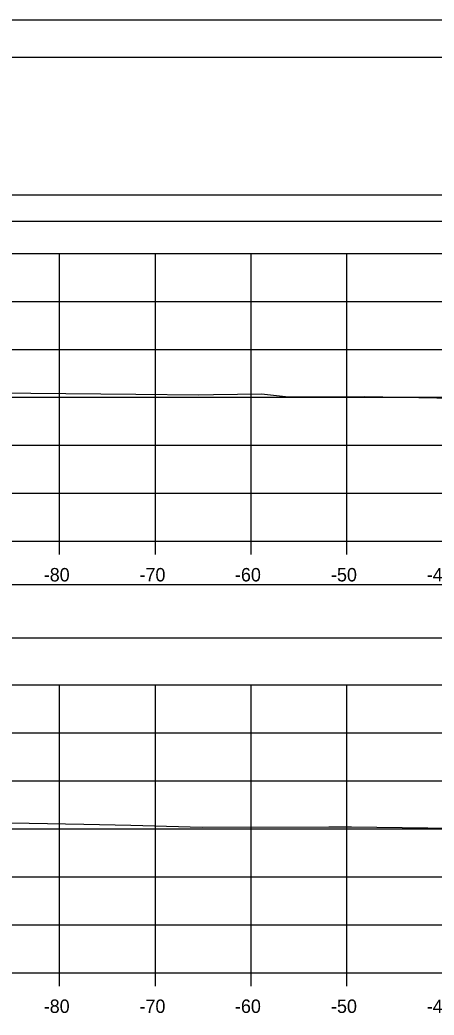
# Model space of a CAD drawing. Extents: x 1369627 to 1374022, y 380035 to 398173.
# Drawn here: x 1372014.4 to 1372057.6, y 391455.2 to 391559 of the extents above; entities that cross this region are included whole.
import ezdxf

# ---------------------------------------------------------------- set-up
doc = ezdxf.new("R2010")
doc.units = 0
for name, color, linetype in [('Default', 7, 'Continuous'), ('R_Axis', 7, 'Continuous'), ('R_Axis Annot', 7, 'Continuous'), ('R_Border', 7, 'Continuous'), ('R_Exist Surface', 7, 'Continuous'), ('R_Grid', 7, 'Continuous'), ('R_No Plot', 7, 'Continuous')]:
    doc.layers.add(name, color=color, linetype=linetype)

msp = doc.modelspace()

# ---------------------------------------------------------------- linework, layer by layer
at = {"layer": 'Default'}
for points in [[(1371948.53, 391538.05), (1372248.53, 391538.05), (1372248.53, 391540.76), (1371948.53, 391540.76)], [(1371948.53, 391494.58), (1372248.53, 391494.58), (1372248.53, 391500.1), (1371948.53, 391500.1)]]:
    msp.add_lwpolyline(points, close=True, dxfattribs=at)
at = {"layer": 'R_Axis'}
for p, q in [((1371948.53, 391504.67), (1372248.53, 391504.67)), ((1372018.53, 391503.27), (1372018.53, 391504.67)), ((1372028.53, 391503.27), (1372028.53, 391504.67)), ((1372038.53, 391503.27), (1372038.53, 391504.67)), ((1372048.53, 391503.27), (1372048.53, 391504.67)), ((1371948.53, 391459.67), (1372248.53, 391459.67)), ((1372018.53, 391458.27), (1372018.53, 391459.67)), ((1372028.53, 391458.27), (1372028.53, 391459.67)), ((1372038.53, 391458.27), (1372038.53, 391459.67)), ((1372048.53, 391458.27), (1372048.53, 391459.67))]:
    msp.add_line(p, q, dxfattribs=at)
at = {"layer": 'R_Border'}
msp.add_line((1371940.53, 391555.13), (1372256.71, 391555.13), dxfattribs=at)
at = {"layer": 'R_Exist Surface'}
for points in [[(1371967.96, 391520.55), (1372026.48, 391519.99), (1372033.07, 391519.92), (1372034.6, 391519.97), (1372039.6, 391520.04), (1372042.42, 391519.73), (1372043.04, 391519.73), (1372050.4, 391519.74), (1372061.68, 391519.54)], [(1371975.16, 391475.77), (1372015.36, 391475.25), (1372021.07, 391475.16), (1372025.96, 391475.04), (1372033.41, 391474.85), (1372046.64, 391474.89), (1372049.02, 391474.88), (1372062.26, 391474.71)]]:
    msp.add_lwpolyline(points, dxfattribs=at)
at = {"layer": 'R_Grid'}
for p, q in [((1371948.53, 391534.67), (1372248.53, 391534.67)), ((1372018.53, 391504.67), (1372018.53, 391534.67)), ((1372028.53, 391504.67), (1372028.53, 391534.67)), ((1372038.53, 391504.67), (1372038.53, 391534.67)), ((1372048.53, 391504.67), (1372048.53, 391534.67)), ((1371948.53, 391529.67), (1372248.53, 391529.67)), ((1371948.53, 391524.67), (1372248.53, 391524.67)), ((1371948.53, 391519.67), (1372248.53, 391519.67)), ((1371948.53, 391514.67), (1372248.53, 391514.67)), ((1371948.53, 391509.67), (1372248.53, 391509.67)), ((1371948.53, 391504.67), (1372248.53, 391504.67)), ((1371948.53, 391489.67), (1372248.53, 391489.67)), ((1372018.53, 391459.67), (1372018.53, 391489.67)), ((1372028.53, 391459.67), (1372028.53, 391489.67)), ((1372038.53, 391459.67), (1372038.53, 391489.67)), ((1372048.53, 391459.67), (1372048.53, 391489.67)), ((1371948.53, 391484.67), (1372248.53, 391484.67)), ((1371948.53, 391479.67), (1372248.53, 391479.67)), ((1371948.53, 391474.67), (1372248.53, 391474.67)), ((1371948.53, 391469.67), (1372248.53, 391469.67)), ((1371948.53, 391464.67), (1372248.53, 391464.67)), ((1371948.53, 391459.67), (1372248.53, 391459.67))]:
    msp.add_line(p, q, dxfattribs=at)
at = {"layer": 'R_No Plot'}
msp.add_line((1371928.13, 391559.03), (1372261.46, 391559.03), dxfattribs=at)
for points in [[(1371928.12, 391559.03), (1372261.46, 391559.03), (1372261.46, 391345.69), (1371928.12, 391345.69)], [(1372174.45, 391555.13), (1372194.07, 391555.13), (1372194.07, 391545.25), (1372210.18, 391545.25), (1372233.38, 391545.25), (1372233.38, 391512.58), (1372256.59, 391512.58), (1372256.71, 391349.67), (1371940.53, 391349.67), (1371940.53, 391555.13)]]:
    msp.add_lwpolyline(points, close=True, dxfattribs=at)

# ---------------------------------------------------------------- texts
at = {"layer": 'R_Axis Annot'}
for s, p in [('-80', (1372016.87, 391500.47)), ('-70', (1372026.87, 391500.47)), ('-60', (1372036.84, 391500.47)), ('-50', (1372046.87, 391500.47)), ('-40', (1372056.87, 391500.47)), ('-80', (1372016.87, 391455.47)), ('-70', (1372026.87, 391455.47)), ('-60', (1372036.84, 391455.47)), ('-50', (1372046.87, 391455.47)), ('-40', (1372056.87, 391455.47))]:
    msp.add_text(s, height=1.4, dxfattribs=at).set_placement(p)

doc.saveas('drawing.dxf')
